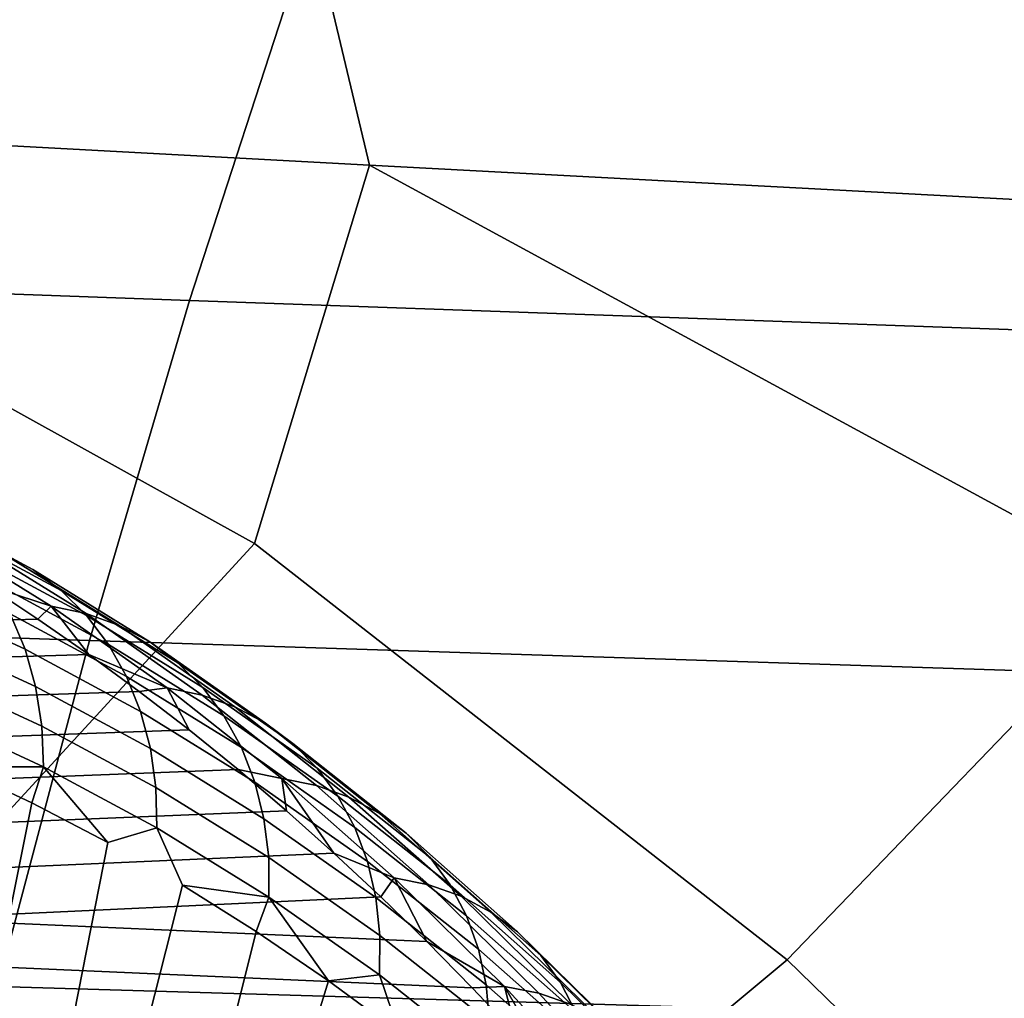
# Model space of a CAD drawing. Header units: metres. Extents: x -240 to 45, y -77 to 27.
# Tile 534 of 656: x -169.08 to -167.7, y 5.12 to 6.48. Entities that reach past the tile are written whole.
import ezdxf

# ---------------------------------------------------------------- set-up
doc = ezdxf.new("R2010")
doc.units = ezdxf.units.M
doc.layers.add('solid_102011X2', color=7, linetype='CONTINUOUS')

msp = doc.modelspace()

# ---------------------------------------------------------------- linework, layer by layer
at = {"layer": 'solid_102011X2'}
for points in [[(-168.713745, 6.81099, 317.520264), (-168.587173, 6.280031, 317.27121), (-169.818634, 6.346738, 315.76651), (-169.950027, 6.883361, 316.016571)], [(-167.458252, 6.738963, 319.004761), (-167.336563, 6.213646, 318.756714), (-168.587173, 6.280031, 317.27121), (-168.713745, 6.81099, 317.520264)], [(-168.687195, 6.556045, 351.037842), (-170.558029, 6.628975, 349.746399), (-170.713287, 6.159071, 349.942657), (-168.838074, 6.091311, 351.233978)], [(-166.802048, 6.484164, 352.304382), (-168.687195, 6.556045, 351.037842), (-168.838074, 6.091311, 351.233978), (-166.948639, 6.024528, 352.500427)], [(-169.231064, 5.226531, 315.771759), (-169.972137, 5.813366, 315.194458), (-169.818634, 6.346738, 315.76651), (-168.747452, 5.752249, 316.706635)], [(-168.747452, 5.752249, 316.706635), (-169.818634, 6.346738, 315.76651), (-168.587173, 6.280031, 317.27121)], [(-168.004852, 5.171656, 317.269867), (-168.747452, 5.752249, 316.706635), (-168.587173, 6.280031, 317.27121), (-167.503998, 5.691473, 318.199371)], [(-167.503998, 5.691473, 318.199371), (-168.587173, 6.280031, 317.27121), (-167.336563, 6.213646, 318.756714)], [(-168.838074, 6.091311, 351.233978), (-170.713287, 6.159071, 349.942657), (-170.856995, 5.679673, 350.124329), (-168.977753, 5.617188, 351.415588)], [(-166.948639, 6.024528, 352.500427), (-168.838074, 6.091311, 351.233978), (-168.977753, 5.617188, 351.415588), (-167.084335, 5.555605, 352.681885)], [(-169.056625, 5.716057, 293.381439), (-169.221588, 5.804994, 293.105072), (-169.265335, 5.828499, 293.138214), (-169.099945, 5.739326, 293.415344)], [(-169.017044, 5.686718, 293.347717), (-169.181458, 5.775356, 293.072266), (-169.221588, 5.804994, 293.105072), (-169.056625, 5.716057, 293.381439)], [(-168.981781, 5.651729, 293.314575), (-169.145523, 5.740007, 293.040253), (-169.181458, 5.775356, 293.072266), (-169.017044, 5.686718, 293.347717)], [(-169.031235, 5.664783, 293.756653), (-169.195282, 5.766418, 293.481567), (-169.121628, 5.694254, 293.720795)], [(-168.982513, 5.654674, 293.723633), (-169.146378, 5.756193, 293.448853), (-169.195282, 5.766418, 293.481567), (-169.031235, 5.664783, 293.756653)], [(-168.936401, 5.638003, 293.689575), (-169.099945, 5.739326, 293.415344), (-169.146378, 5.756193, 293.448853), (-168.982513, 5.654674, 293.723633)], [(-168.63942, 4.642801, 316.194702), (-169.231064, 5.226531, 315.771759), (-168.747452, 5.752249, 316.706635), (-168.004852, 5.171656, 317.269867)], [(-168.951309, 5.611586, 293.282532), (-169.114288, 5.699452, 293.009491), (-169.145523, 5.740007, 293.040253), (-168.981781, 5.651729, 293.314575)], [(-169.067673, 5.605103, 292.953491), (-169.230484, 5.680276, 292.680939), (-169.251953, 5.729871, 292.706329), (-169.088211, 5.654269, 292.980438)], [(-168.893524, 5.615007, 293.654968), (-169.056625, 5.716057, 293.381439), (-169.099945, 5.739326, 293.415344), (-168.936401, 5.638003, 293.689575)], [(-168.854507, 5.586015, 293.62027), (-169.017044, 5.686718, 293.347717), (-169.056625, 5.716057, 293.381439), (-168.893524, 5.615007, 293.654968)], [(-168.926102, 5.566864, 293.252045), (-169.088211, 5.654269, 292.980438), (-169.114288, 5.699452, 293.009491), (-168.951309, 5.611586, 293.282532)], [(-169.121628, 5.694254, 293.720795), (-169.786957, 5.677673, 294.178955), (-169.713562, 5.628614, 294.301086), (-169.049622, 5.646827, 293.841522)], [(-169.031235, 5.664783, 293.756653), (-169.121628, 5.694254, 293.720795), (-169.049622, 5.646827, 293.841522)], [(-168.819901, 5.551439, 293.586029), (-168.981781, 5.651729, 293.314575), (-169.017044, 5.686718, 293.347717), (-168.854507, 5.586015, 293.62027)], [(-167.412262, 4.594081, 317.682098), (-168.004852, 5.171656, 317.269867), (-167.503998, 5.691473, 318.199371), (-166.759277, 5.117012, 318.748932)], [(-168.977753, 5.617188, 351.415588), (-170.856995, 5.679673, 350.124329), (-170.988953, 5.191526, 350.291138), (-169.106018, 5.134412, 351.582306)], [(-169.052948, 5.552655, 292.929016), (-169.214767, 5.627371, 292.658142), (-169.230484, 5.680276, 292.680939), (-169.067673, 5.605103, 292.953491)], [(-169.031235, 5.664783, 293.756653), (-169.049622, 5.646827, 293.841522), (-168.9785, 5.597328, 293.960815)], [(-168.869293, 5.550858, 294.028442), (-169.031235, 5.664783, 293.756653), (-168.9785, 5.597328, 293.960815)], [(-168.82077, 5.540883, 293.995087), (-168.982513, 5.654674, 293.723633), (-169.031235, 5.664783, 293.756653), (-168.869293, 5.550858, 294.028442)], [(-169.049622, 5.646827, 293.841522), (-169.713562, 5.628614, 294.301086), (-169.641068, 5.577434, 294.421722), (-168.9785, 5.597328, 293.960815)], [(-168.906479, 5.5182, 293.223541), (-169.067673, 5.605103, 292.953491), (-169.088211, 5.654269, 292.980438), (-168.926102, 5.566864, 293.252045)], [(-168.774963, 5.524436, 293.96051), (-168.936401, 5.638003, 293.689575), (-168.982513, 5.654674, 293.723633), (-168.82077, 5.540883, 293.995087)], [(-168.790207, 5.511774, 293.552704), (-168.951309, 5.611586, 293.282532), (-168.981781, 5.651729, 293.314575), (-168.819901, 5.551439, 293.586029)], [(-168.732529, 5.501752, 293.92514), (-168.893524, 5.615007, 293.654968), (-168.936401, 5.638003, 293.689575), (-168.774963, 5.524436, 293.96051)], [(-169.04425, 5.497673, 292.90741), (-169.205032, 5.571908, 292.638275), (-169.214767, 5.627371, 292.658142), (-169.052948, 5.552655, 292.929016)], [(-167.084335, 5.555605, 352.681885), (-168.977753, 5.617188, 351.415588), (-169.106018, 5.134412, 351.582306), (-167.208939, 5.078125, 352.848541)], [(-168.892746, 5.466289, 293.197418), (-169.052948, 5.552655, 292.929016), (-169.067673, 5.605103, 292.953491), (-168.906479, 5.5182, 293.223541)], [(-168.765854, 5.467584, 293.520752), (-168.926102, 5.566864, 293.252045), (-168.951309, 5.611586, 293.282532), (-168.790207, 5.511774, 293.552704)], [(-168.694077, 5.473156, 293.889496), (-168.854507, 5.586015, 293.62027), (-168.893524, 5.615007, 293.654968), (-168.732529, 5.501752, 293.92514)], [(-168.9785, 5.597328, 293.960815), (-169.641068, 5.577434, 294.421722), (-169.569519, 5.524169, 294.540802), (-168.908264, 5.545795, 294.078674)], [(-168.869293, 5.550858, 294.028442), (-168.9785, 5.597328, 293.960815), (-168.908264, 5.545795, 294.078674)], [(-168.660156, 5.439054, 293.854126), (-168.819901, 5.551439, 293.586029), (-168.854507, 5.586015, 293.62027), (-168.694077, 5.473156, 293.889496)], [(-169.041702, 5.44094, 292.888947), (-169.201401, 5.514679, 292.621613), (-169.205032, 5.571908, 292.638275), (-169.04425, 5.497673, 292.90741)], [(-168.747162, 5.4195, 293.490692), (-168.906479, 5.5182, 293.223541), (-168.926102, 5.566864, 293.252045), (-168.765854, 5.467584, 293.520752)], [(-168.885086, 5.41187, 293.174072), (-169.04425, 5.497673, 292.90741), (-169.052948, 5.552655, 292.929016), (-168.892746, 5.466289, 293.197418)], [(-168.869293, 5.550858, 294.028442), (-168.908264, 5.545795, 294.078674), (-168.838959, 5.492288, 294.195007)], [(-168.709747, 5.424548, 294.296448), (-168.869293, 5.550858, 294.028442), (-168.838959, 5.492288, 294.195007), (-168.770615, 5.436865, 294.309753)], [(-168.661407, 5.414723, 294.262787), (-168.82077, 5.540883, 293.995087), (-168.869293, 5.550858, 294.028442), (-168.709747, 5.424548, 294.296448)], [(-168.631226, 5.399933, 293.819489), (-168.790207, 5.511774, 293.552704), (-168.819901, 5.551439, 293.586029), (-168.660156, 5.439054, 293.854126)], [(-168.908264, 5.545795, 294.078674), (-169.569519, 5.524169, 294.540802), (-169.498932, 5.468882, 294.658295), (-168.838959, 5.492288, 294.195007)], [(-168.615921, 5.39853, 294.227631), (-168.774963, 5.524436, 293.96051), (-168.82077, 5.540883, 293.995087), (-168.661407, 5.414723, 294.262787)], [(-168.573944, 5.376201, 294.191528), (-168.732529, 5.501752, 293.92514), (-168.774963, 5.524436, 293.96051), (-168.615921, 5.39853, 294.227631)], [(-169.041702, 5.44094, 292.888947), (-169.165741, 5.440711, 292.672394), (-169.201401, 5.514679, 292.621613)], [(-168.734436, 5.368209, 293.462891), (-168.892746, 5.466289, 293.197418), (-168.906479, 5.5182, 293.223541), (-168.747162, 5.4195, 293.490692)], [(-168.607742, 5.356351, 293.786133), (-168.765854, 5.467584, 293.520752), (-168.790207, 5.511774, 293.552704), (-168.631226, 5.399933, 293.819489)], [(-168.883621, 5.35572, 293.153778), (-169.041702, 5.44094, 292.888947), (-169.04425, 5.497673, 292.90741), (-168.885086, 5.41187, 293.174072)], [(-168.536057, 5.348052, 294.154938), (-168.694077, 5.473156, 293.889496), (-168.732529, 5.501752, 293.92514), (-168.573944, 5.376201, 294.191528)], [(-168.838959, 5.492288, 294.195007), (-169.498932, 5.468882, 294.658295), (-169.429337, 5.411633, 294.774109), (-168.770615, 5.436865, 294.309753)], [(-168.727829, 5.31444, 293.437775), (-168.885086, 5.41187, 293.174072), (-168.892746, 5.466289, 293.197418), (-168.734436, 5.368209, 293.462891)], [(-168.589996, 5.30893, 293.754456), (-168.747162, 5.4195, 293.490692), (-168.765854, 5.467584, 293.520752), (-168.607742, 5.356351, 293.786133)], [(-168.502792, 5.314487, 294.118439), (-168.660156, 5.439054, 293.854126), (-168.694077, 5.473156, 293.889496), (-168.536057, 5.348052, 294.154938)], [(-169.471161, 3.329737, 292.097229), (-169.165741, 5.440711, 292.672394), (-169.058365, 5.390451, 292.852142)], [(-169.041702, 5.44094, 292.888947), (-169.058365, 5.390451, 292.852142), (-169.165741, 5.440711, 292.672394)], [(-169.041702, 5.44094, 292.888947), (-168.952362, 5.335409, 293.029694), (-169.058365, 5.390451, 292.852142)], [(-168.883621, 5.35572, 293.153778), (-168.952362, 5.335409, 293.029694), (-169.041702, 5.44094, 292.888947)], [(-168.474655, 5.275982, 294.082489), (-168.631226, 5.399933, 293.819489), (-168.660156, 5.439054, 293.854126), (-168.502792, 5.314487, 294.118439)], [(-168.770615, 5.436865, 294.309753), (-169.429337, 5.411633, 294.774109), (-169.360764, 5.352458, 294.888214), (-168.703247, 5.37956, 294.422913)], [(-168.709747, 5.424548, 294.296448), (-168.770615, 5.436865, 294.309753), (-168.703247, 5.37956, 294.422913)], [(-168.709747, 5.424548, 294.296448), (-168.703247, 5.37956, 294.422913), (-168.636887, 5.320429, 294.534424)], [(-168.552872, 5.285751, 294.560181), (-168.709747, 5.424548, 294.296448), (-168.636887, 5.320429, 294.534424)], [(-168.50473, 5.276097, 294.526184), (-168.661407, 5.414723, 294.262787), (-168.709747, 5.424548, 294.296448), (-168.552872, 5.285751, 294.560181)], [(-168.727448, 5.258962, 293.41568), (-168.883621, 5.35572, 293.153778), (-168.885086, 5.41187, 293.174072), (-168.727829, 5.31444, 293.437775)], [(-168.578278, 5.258347, 293.724976), (-168.734436, 5.368209, 293.462891), (-168.747162, 5.4195, 293.490692), (-168.589996, 5.30893, 293.754456)], [(-168.459564, 5.26019, 294.490509), (-168.615921, 5.39853, 294.227631), (-168.661407, 5.414723, 294.262787), (-168.50473, 5.276097, 294.526184)], [(-168.452026, 5.233088, 294.047668), (-168.607742, 5.356351, 293.786133), (-168.631226, 5.399933, 293.819489), (-168.474655, 5.275982, 294.082489)], [(-168.41803, 5.238258, 294.453644), (-168.573944, 5.376201, 294.191528), (-168.615921, 5.39853, 294.227631), (-168.459564, 5.26019, 294.490509)], [(-169.364822, 3.240388, 292.2742), (-169.471161, 3.329737, 292.097229), (-169.058365, 5.390451, 292.852142), (-168.952362, 5.335409, 293.029694)], [(-168.703247, 5.37956, 294.422913), (-169.360764, 5.352458, 294.888214), (-169.293228, 5.291418, 295.000641), (-168.636887, 5.320429, 294.534424)], [(-168.380707, 5.210613, 294.416107), (-168.536057, 5.348052, 294.154938), (-168.573944, 5.376201, 294.191528), (-168.41803, 5.238258, 294.453644)], [(-168.883621, 5.35572, 293.153778), (-168.848038, 5.275584, 293.204529), (-169.364822, 3.240388, 292.2742), (-168.952362, 5.335409, 293.029694)], [(-168.727448, 5.258962, 293.41568), (-168.848038, 5.275584, 293.204529), (-168.883621, 5.35572, 293.153778)], [(-168.572723, 5.205321, 293.69809), (-168.727829, 5.31444, 293.437775), (-168.734436, 5.368209, 293.462891), (-168.578278, 5.258347, 293.724976)], [(-168.435242, 5.186417, 294.014404), (-168.589996, 5.30893, 293.754456), (-168.607742, 5.356351, 293.786133), (-168.452026, 5.233088, 294.047668)], [(-168.348129, 5.17765, 294.378448), (-168.502792, 5.314487, 294.118439), (-168.536057, 5.348052, 294.154938), (-168.380707, 5.210613, 294.416107)], [(-168.636887, 5.320429, 294.534424), (-169.293228, 5.291418, 295.000641), (-169.226761, 5.22858, 295.111237), (-168.571548, 5.259534, 294.644226)], [(-168.573425, 5.150611, 293.674164), (-168.727448, 5.258962, 293.41568), (-168.727829, 5.31444, 293.437775), (-168.572723, 5.205321, 293.69809)], [(-168.552872, 5.285751, 294.560181), (-168.636887, 5.320429, 294.534424), (-168.571548, 5.259534, 294.644226)], [(-168.32077, 5.139838, 294.341187), (-168.474655, 5.275982, 294.082489), (-168.502792, 5.314487, 294.118439), (-168.348129, 5.17765, 294.378448)], [(-168.42453, 5.136634, 293.983215), (-168.578278, 5.258347, 293.724976), (-168.589996, 5.30893, 293.754456), (-168.435242, 5.186417, 294.014404)], [(-169.261581, 3.13825, 292.446045), (-169.364822, 3.240388, 292.2742), (-168.848038, 5.275584, 293.204529), (-168.745361, 5.211273, 293.37674)], [(-168.727448, 5.258962, 293.41568), (-168.745361, 5.211273, 293.37674), (-168.848038, 5.275584, 293.204529)], [(-168.552872, 5.285751, 294.560181), (-168.571548, 5.259534, 294.644226), (-168.507263, 5.196917, 294.752319)], [(-168.398987, 5.134366, 294.819092), (-168.552872, 5.285751, 294.560181), (-168.507263, 5.196917, 294.752319)], [(-168.351028, 5.124902, 294.78476), (-168.50473, 5.276097, 294.526184), (-168.552872, 5.285751, 294.560181), (-168.398987, 5.134366, 294.819092)], [(-168.306198, 5.109316, 294.748535), (-168.459564, 5.26019, 294.490509), (-168.50473, 5.276097, 294.526184), (-168.351028, 5.124902, 294.78476)], [(-168.299026, 5.097718, 294.304871), (-168.452026, 5.233088, 294.047668), (-168.474655, 5.275982, 294.082489), (-168.32077, 5.139838, 294.341187)], [(-168.507263, 5.196917, 294.752319), (-168.571548, 5.259534, 294.644226), (-169.226761, 5.22858, 295.111237)], [(-168.265106, 5.087829, 294.710907), (-168.41803, 5.238258, 294.453644), (-168.459564, 5.26019, 294.490509), (-168.306198, 5.109316, 294.748535)], [(-168.727448, 5.258962, 293.41568), (-168.644562, 5.142488, 293.545868), (-168.745361, 5.211273, 293.37674)], [(-168.573425, 5.150611, 293.674164), (-168.644562, 5.142488, 293.545868), (-168.727448, 5.258962, 293.41568)], [(-168.420044, 5.084449, 293.954559), (-168.572723, 5.205321, 293.69809), (-168.578278, 5.258347, 293.724976), (-168.42453, 5.136634, 293.983215)], [(-168.283188, 5.051889, 294.27002), (-168.435242, 5.186417, 294.014404), (-168.452026, 5.233088, 294.047668), (-168.299026, 5.097718, 294.304871)], [(-168.228363, 5.060747, 294.672424), (-168.380707, 5.210613, 294.416107), (-168.41803, 5.238258, 294.453644), (-168.265106, 5.087829, 294.710907)], [(-169.311829, 4.10053, 315.086304), (-169.848251, 4.691814, 314.687988), (-169.231064, 5.226531, 315.771759), (-168.63942, 4.642801, 316.194702)], [(-168.444031, 5.132628, 294.858673), (-168.507263, 5.196917, 294.752319), (-169.226761, 5.22858, 295.111237), (-169.161392, 5.163992, 295.220032)], [(-169.261581, 3.13825, 292.446045), (-168.745361, 5.211273, 293.37674), (-168.644562, 5.142488, 293.545868)], [(-168.421844, 5.030607, 293.928772), (-168.573425, 5.150611, 293.674164), (-168.572723, 5.205321, 293.69809), (-168.420044, 5.084449, 293.954559)], [(-168.196472, 5.028458, 294.633606), (-168.348129, 5.17765, 294.378448), (-168.380707, 5.210613, 294.416107), (-168.228363, 5.060747, 294.672424)], [(-168.398987, 5.134366, 294.819092), (-168.507263, 5.196917, 294.752319), (-168.444031, 5.132628, 294.858673)], [(-168.273483, 5.003006, 294.237122), (-168.42453, 5.136634, 293.983215), (-168.435242, 5.186417, 294.014404), (-168.283188, 5.051889, 294.27002)], [(-168.169907, 4.99142, 294.595032), (-168.32077, 5.139838, 294.341187), (-168.348129, 5.17765, 294.378448), (-168.196472, 5.028458, 294.633606)], [(-168.381882, 5.066731, 294.963196), (-168.444031, 5.132628, 294.858673), (-169.161392, 5.163992, 295.220032), (-169.097122, 5.097704, 295.326996)], [(-168.094803, 4.057481, 316.592194), (-168.63942, 4.642801, 316.194702), (-168.004852, 5.171656, 317.269867), (-167.412262, 4.594081, 317.682098)], [(-168.573425, 5.150611, 293.674164), (-168.545715, 5.069507, 293.711792), (-168.644562, 5.142488, 293.545868)], [(-168.421844, 5.030607, 293.928772), (-168.545715, 5.069507, 293.711792), (-168.573425, 5.150611, 293.674164)], [(-169.16185, 3.023727, 292.61203), (-169.261581, 3.13825, 292.446045), (-168.644562, 5.142488, 293.545868), (-168.545715, 5.069507, 293.711792)], [(-168.270065, 4.951765, 294.206665), (-168.420044, 5.084449, 293.954559), (-168.42453, 5.136634, 293.983215), (-168.273483, 5.003006, 294.237122)], [(-168.149033, 4.950163, 294.557251), (-168.299026, 5.097718, 294.304871), (-168.32077, 5.139838, 294.341187), (-168.169907, 4.99142, 294.595032)], [(-167.208939, 5.078125, 352.848541), (-169.106018, 5.134412, 351.582306), (-169.222672, 4.643729, 351.733978), (-167.322281, 4.592823, 353.000092)], [(-168.398987, 5.134366, 294.819092), (-168.444031, 5.132628, 294.858673), (-168.381882, 5.066731, 294.963196)], [(-168.398987, 5.134366, 294.819092), (-168.381882, 5.066731, 294.963196), (-168.320831, 4.999278, 295.065948)], [(-168.248413, 4.970289, 295.072632), (-168.398987, 5.134366, 294.819092), (-168.320831, 4.999278, 295.065948)], [(-168.200653, 4.961039, 295.037964), (-168.351028, 5.124902, 294.78476), (-168.398987, 5.134366, 294.819092), (-168.248413, 4.970289, 295.072632)], [(-168.156143, 4.945809, 295.00119), (-168.306198, 5.109316, 294.748535), (-168.351028, 5.124902, 294.78476), (-168.200653, 4.961039, 295.037964)]]:
    msp.add_3dface(points, dxfattribs=at)

doc.saveas('drawing.dxf')
